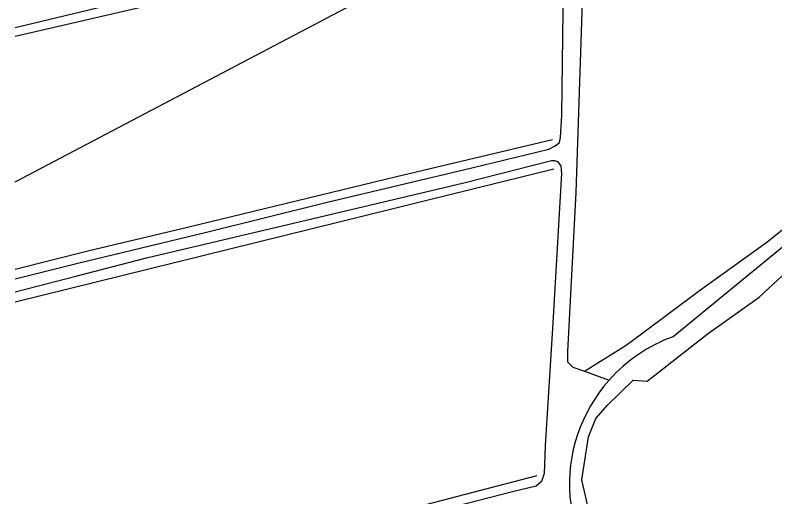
# Model space of a CAD drawing. Extents: x 130998 to 133001, y 398999 to 403002.
# Drawn here: x 131000 to 131191.7, y 400255.4 to 400377.1 of the extents above; entities that cross this region are included whole.
import ezdxf

# ---------------------------------------------------------------- set-up
doc = ezdxf.new("R2010")
doc.units = 0
for name, color, linetype in [('gg-knt-onverhard', 7, 'Continuous'), ('gg-knt-verharding', 7, 'Continuous'), ('gg-kntw-bovenkant insteek waterloop', 7, 'Continuous'), ('gg-kntw-midden sloot', 7, 'Continuous'), ('gg-kntw-waterlijn', 7, 'Continuous'), ('gt-grn-groengrens', 7, 'Continuous')]:
    doc.layers.add(name, color=color, linetype=linetype)

msp = doc.modelspace()

# ---------------------------------------------------------------- linework, layer by layer
at = {"layer": 'gg-knt-onverhard'}
msp.add_line((131143.65, 400287.15), (131149.88, 400284.92), dxfattribs=at)
for points in [[(131000, 400310.47), (131015.49, 400314.32), (131048.31, 400322.25), (131078.38, 400329.75), (131115.2, 400338.48), (131134.62, 400343.24), (131136.22, 400344.11), (131137.33, 400344.9), (131137.57, 400346.14), (131137.96, 400351.83), (131138.63, 400404.67)], [(131143.91, 400405.85), (131141.46, 400332.3), (131139.37, 400292.14), (131139.38, 400289.49), (131140.74, 400288.19), (131143.65, 400287.15)], [(131000, 400307.23), (131015.66, 400311.22), (131033.13, 400315.75), (131068.79, 400324.17), (131113.22, 400334.74), (131135.32, 400340.41), (131136.05, 400340.34), (131136.87, 400340.11), (131137.68, 400339.03), (131137.82, 400337.08), (131135.71, 400299.37), (131133.72, 400268.32), (131133.48, 400261.32), (131132.77, 400259.29), (131131.43, 400258.08), (131125.48, 400256.73), (131080.4, 400245.03), (131037.54, 400233.79), (131004.23, 400225.48), (131000, 400224.29)]]:
    msp.add_lwpolyline(points, dxfattribs=at)
at = {"layer": 'gg-knt-verharding'}
msp.add_lwpolyline([(131000, 400373.94), (131027.03, 400380.48), (131065.81, 400389.73), (131107.58, 400399.67), (131138.67, 400407.1)], dxfattribs=at)
at = {"layer": 'gg-kntw-bovenkant insteek waterloop'}
msp.add_line((131139.96, 400255.43), (131141.76, 400243.99), dxfattribs=at)
msp.add_lwpolyline([(131221.71, 400341.6), (131219.55, 400339.84), (131217.46, 400337.99), (131166, 400295.87)], dxfattribs=at)
for start, end in [(109.9982, 138.3735), (138.3689, 184.4421)]:
    msp.add_arc((131179.6, 400258.51), 39.76, start, end, dxfattribs=at)
at = {"layer": 'gg-kntw-midden sloot'}
for p, q in [((131000, 400304.68), (131135.96, 400338.25)), ((131000, 400226.58), (131131.72, 400260.83))]:
    msp.add_line(p, q, dxfattribs=at)
msp.add_lwpolyline([(131000, 400312.91), (131018.34, 400317.56), (131043.5, 400323.51), (131096.21, 400336.31), (131135.62, 400345.7)], dxfattribs=at)
at = {"layer": 'gg-kntw-waterlijn'}
msp.add_lwpolyline([(131192.21, 400130.28), (131185.88, 400133.95), (131181.89, 400137.94), (131176.9, 400142.1), (131175.07, 400144.6), (131172.58, 400152.25), (131168.92, 400158.41), (131162.59, 400164.9), (131156.27, 400179.38), (131157.96, 400184.98), (131157.13, 400199.96), (131155.13, 400211.94), (131146.82, 400226.95), (131144.57, 400252.71), (131142.96, 400259.76), (131144.7, 400270.55), (131146.48, 400275.18), (131149.58, 400278.66), (131155.97, 400284.9), (131159.46, 400284.66), (131174.6, 400296.48), (131187.7, 400305.88), (131205.17, 400322.02)], dxfattribs=at)
at = {"layer": 'gt-grn-groengrens'}
msp.add_line((131000, 400334.97), (131127.06, 400401.9), dxfattribs=at)
for points in [[(131000, 400371.74), (131037.2, 400380.39), (131127.06, 400401.9)], [(131143.65, 400287.15), (131154.21, 400293.7), (131158.07, 400296.57), (131172.33, 400307.25), (131189.68, 400319.75), (131203.5, 400330.88), (131217.49, 400344.34), (131234.09, 400357.36), (131251.77, 400364.9), (131274.07, 400370.17), (131313.37, 400373.76), (131329.82, 400374.74), (131349.74, 400374.38), (131367.77, 400374.47), (131370.74, 400375.46), (131371.7, 400375.99)]]:
    msp.add_lwpolyline(points, dxfattribs=at)

doc.saveas('drawing.dxf')
